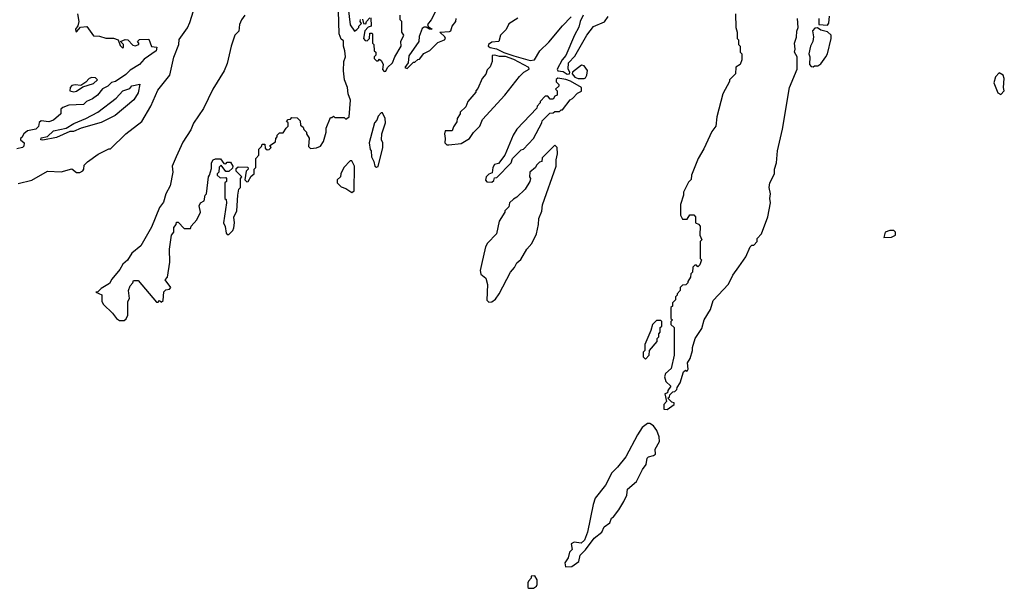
# Model space of a CAD drawing. Extents: x 1933546 to 2138868, y 524910 to 667279.
# Tile 380 of 466: x 2085405 to 2091808, y 557370 to 561066. Entities that reach past the tile are written whole.
import ezdxf

# ---------------------------------------------------------------- set-up
doc = ezdxf.new("R2010")
doc.units = 0

msp = doc.modelspace()

# ---------------------------------------------------------------- linework, layer by layer
at = {"layer": '0CON10XD'}
for points in [[(2085395, 560001.2), (2085485, 560023.8), (2085585, 560082.5), (2085675, 560077.5), (2085745, 560097.5), (2085775, 560072.5), (2085795, 560073.3), (2085815, 560083.3), (2085822.5, 560095), (2085825, 560120), (2085845, 560142.5), (2085915, 560192.5), (2085985, 560227.5), (2085995, 560227.5), (2086096.2, 560325), (2086198.8, 560405), (2086258.1, 560505), (2086302.4, 560607.6), (2086381.4, 560705), (2086406.3, 560823.7), (2086439.5, 560905), (2086442.3, 560937.7), (2086496.6, 561013.4), (2086511.4, 561048.6), (2086534.5, 561125)], [(2086869.4, 561095), (2086846.7, 561065), (2086834.6, 561035.4), (2086829.1, 560990.9), (2086804.4, 560965), (2086780, 560895), (2086755, 560781.2), (2086735.4, 560734.6), (2086660.5, 560615), (2086600.7, 560489.3), (2086535, 560394), (2086518.8, 560351.2), (2086465, 560271.2), (2086423.5, 560175), (2086397.5, 560115), (2086400.8, 560075), (2086384.4, 559985.6), (2086356, 559935), (2086339.1, 559880.9), (2086315, 559846.2), (2086262.2, 559717.8), (2086193.2, 559596.8), (2086135, 559547.9), (2086106.6, 559503.4), (2086075, 559477.5), (2086056.8, 559443.2), (2086005, 559380), (2085989.4, 559350.6), (2085935, 559320), (2085912.5, 559297.5), (2085900, 559295), (2085938.3, 559278.3), (2085940, 559235), (2085950, 559215), (2086009.3, 559159.3), (2086033.6, 559123.6), (2086055, 559110), (2086085, 559110), (2086098.3, 559121.7), (2086107.5, 559145), (2086107.5, 559235), (2086120, 559255), (2086112.5, 559305), (2086123, 559337), (2086140, 559355), (2086145, 559370), (2086175, 559370), (2086295, 559230), (2086305, 559230), (2086315, 559240), (2086325, 559230), (2086338.3, 559241.7), (2086341.7, 559298.3), (2086355, 559310), (2086380, 559315), (2086387.5, 559325), (2086350, 559375), (2086367, 559393), (2086380.7, 559489.3), (2086380, 559575), (2086391.2, 559665), (2086407.5, 559685), (2086407.5, 559715), (2086422.5, 559735), (2086425, 559750), (2086435, 559750), (2086475, 559710), (2086515, 559710), (2086520, 559725), (2086557.5, 559765), (2086580, 559815), (2086573, 559857), (2086580, 559875), (2086605, 559890), (2086610, 559925), (2086620, 559935), (2086632.5, 560045), (2086640, 560055), (2086651.7, 560098.3), (2086652.5, 560135), (2086662.5, 560155), (2086678.3, 560161.7), (2086711.7, 560161.7), (2086731.7, 560131.7), (2086745, 560130), (2086755, 560140), (2086775, 560140), (2086790, 560115), (2086788.3, 560101.7), (2086765, 560080), (2086745, 560080), (2086715, 560120), (2086703, 560107), (2086700, 560075), (2086690, 560065), (2086690, 560055), (2086708.3, 560038.3), (2086745, 560040), (2086750, 560035), (2086750, 560015), (2086740, 560005), (2086740, 559905), (2086747, 559897), (2086750, 559875), (2086730, 559745), (2086741.7, 559721.7), (2086748.3, 559678.3), (2086755, 559670), (2086765, 559670), (2086790, 559695), (2086796.4, 559713.6), (2086802.5, 559745), (2086798.3, 559781.7), (2086817.5, 559825), (2086822.5, 559925), (2086830, 559965), (2086840, 559975), (2086840, 560035), (2086850, 560045), (2086811.7, 560081.7), (2086811.7, 560098.3), (2086825, 560110), (2086888.3, 560108.3), (2086890, 560095), (2086878.3, 560081.7), (2086870, 560025), (2086883, 560013), (2086890, 560015), (2086910.7, 560049.3), (2086930, 560065), (2086930, 560095), (2086940, 560105), (2086940, 560165), (2086960, 560185), (2086960, 560225), (2086978.3, 560241.7), (2086981.7, 560258.3), (2086998.3, 560258.3), (2087001.7, 560231.7), (2087015, 560220), (2087028.3, 560221.7), (2087040, 560235), (2087031.7, 560248.3), (2087068.3, 560271.7), (2087070, 560295), (2087080, 560305), (2087080, 560315), (2087095, 560330), (2087118.3, 560331.7), (2087138.3, 560361.7), (2087150, 560375), (2087150, 560395), (2087140, 560405), (2087151.7, 560418.3), (2087165, 560420), (2087175, 560430), (2087208.3, 560428.3), (2087228.3, 560408.3), (2087231.7, 560381.7), (2087248.3, 560368.3), (2087251.7, 560351.7), (2087270, 560335), (2087270, 560325), (2087287, 560297), (2087283, 560243), (2087295, 560230), (2087335, 560232.5), (2087360, 560245), (2087380, 560275), (2087397.5, 560335), (2087398.3, 560361.7), (2087425, 560430), (2087435, 560430), (2087445, 560440), (2087455, 560430), (2087515, 560430), (2087525, 560420), (2087546.7, 560435), (2087557, 560543), (2087540, 560585), (2087537.5, 560625), (2087517.5, 560675), (2087510, 560735), (2087512.5, 560795), (2087522.5, 560825), (2087520, 560865), (2087510, 560895), (2087510, 560930), (2087495, 560940), (2087482.5, 560975), (2087477.5, 561125)], [(2087541.7, 561141.7), (2087553, 561033), (2087581.7, 560991.7), (2087598.3, 561001.7), (2087610, 561015), (2087610, 561025), (2087628.3, 561041.7), (2087620, 561055), (2087621.7, 561068.3)], [(2085780, 561105), (2085790, 561055), (2085783.9, 561026.1), (2085767.5, 561005), (2085770.7, 560990.7), (2085775, 560987.5), (2085801.2, 561018.8), (2085841.7, 561021.7), (2085885, 560962.5), (2085925, 560959.2), (2085965, 560947.5), (2086015.8, 560945.8), (2086046.4, 560936.4), (2086058.3, 560898.3), (2086073, 560883), (2086080, 560885), (2086080, 560905), (2086060, 560925), (2086091.7, 560938.3), (2086107.5, 560935), (2086141.7, 560901.7), (2086155, 560897.5), (2086180, 560905), (2086180, 560915), (2086170, 560925), (2086185, 560937.5), (2086245, 560940), (2086261.7, 560891.7), (2086297, 560887), (2086292.5, 560865), (2086215, 560810), (2086185, 560776.2), (2086122.5, 560737.5), (2086095, 560711.2), (2086027.5, 560665), (2086002.3, 560657.7), (2085977.5, 560635), (2085942.5, 560617.5), (2085910, 560575), (2085878.3, 560551.7), (2085840, 560535), (2085820, 560515), (2085725, 560510), (2085685, 560496.7), (2085673.3, 560485), (2085672.5, 560455), (2085625, 560413.3), (2085595, 560402.5), (2085545, 560410), (2085531.7, 560398.3), (2085527, 560373), (2085510, 560355), (2085456.4, 560343.6), (2085432.5, 560325), (2085419.3, 560300.7), (2085410, 560295), (2085410, 560285), (2085433.3, 560265), (2085431.2, 560245), (2085424.1, 560235.9), (2085386.1, 560226.1)], [(2087635, 561070), (2087641.7, 561041.7), (2087655, 561040), (2087660, 561055), (2087681.7, 561078.3)], [(2087688.3, 561078.3), (2087690, 561025), (2087671.7, 561018.3), (2087650, 560995), (2087640, 560945), (2087651.7, 560931.7), (2087665, 560930), (2087680, 560945), (2087681.7, 560978.3), (2087695, 560980), (2087700, 560975), (2087700, 560915), (2087707.5, 560905), (2087710, 560865), (2087720, 560855), (2087720, 560835), (2087710, 560825), (2087710, 560815), (2087725, 560800), (2087735, 560800), (2087745, 560810), (2087758.3, 560798.3), (2087767.5, 560775), (2087763.6, 560743.6), (2087775, 560730), (2087785, 560732.5), (2087797.5, 560755), (2087828.8, 560785), (2087843.9, 560826.1), (2087886, 560895), (2087882.5, 560925), (2087902.5, 560965), (2087890, 560985), (2087890, 561055), (2087880, 561065), (2087880, 561095)], [(2088106.2, 561115), (2088081.2, 561065), (2088057.5, 561035), (2088061.7, 561021.7), (2088087.5, 561005), (2088070, 561005), (2088047.5, 561017.5), (2088035, 561017.5), (2088021.7, 561008.3), (2088003.6, 560956.4), (2088000, 560925), (2087935, 560832.5), (2087930, 560785), (2087910, 560755), (2087925, 560750), (2087965, 560790), (2087975, 560790), (2087993, 560807), (2088005, 560810), (2088033.6, 560846.4), (2088073, 560867), (2088125, 560917.5), (2088167.5, 560935), (2088173.3, 560945), (2088168.8, 560955), (2088137.5, 560985), (2088200, 560990), (2088207.5, 560995), (2088216.7, 561025), (2088240, 561055), (2088243.3, 561075)], [(2088643.8, 561076.2), (2088585, 561040), (2088568.3, 561001.7), (2088532.5, 560965), (2088520, 560925), (2088475, 560920), (2088453.3, 560905), (2088451.2, 560895), (2088465, 560886.2), (2088505, 560876.7), (2088552.3, 560852.3), (2088618.3, 560831.7), (2088725, 560800.8), (2088752.5, 560805), (2088787.5, 560865), (2088845, 560920), (2088935, 561027.5), (2088990, 561085)], [(2089070, 561095), (2089050, 561055), (2089041.7, 561018.3), (2089012.5, 560965), (2088957, 560833), (2088932.5, 560805), (2088900, 560745), (2088905, 560734), (2088940, 560730), (2088965, 560712), (2088980, 560715), (2088982.5, 560725), (2088972.5, 560745), (2088973, 560787), (2089015, 560830), (2089092.5, 560965), (2089137, 561023), (2089208.3, 561051.7), (2089231.7, 561088.3)], [(2090060, 561105), (2090062.5, 561015), (2090070, 560985), (2090070, 560945), (2090080, 560935), (2090080, 560905), (2090090, 560895), (2090090, 560855), (2090100, 560845), (2090100, 560805), (2090090, 560775), (2090061.7, 560758.3), (2090060, 560715), (2090020, 560675), (2090020, 560665), (2089977.5, 560585), (2089937.5, 560435), (2089932.5, 560375), (2089905, 560340), (2089853.6, 560226.4), (2089817.5, 560165), (2089772.5, 560055), (2089771.7, 560028.3), (2089755, 560010), (2089722.5, 559945), (2089722.5, 559925), (2089702.5, 559865), (2089702.5, 559795), (2089715, 559770), (2089745, 559770), (2089761.7, 559798.3), (2089788.3, 559798.3), (2089800, 559785), (2089800, 559745), (2089818.3, 559738.3), (2089830, 559725), (2089827.5, 559665), (2089840, 559635), (2089830, 559625), (2089830, 559515), (2089837.5, 559505), (2089827, 559473), (2089815, 559460), (2089805, 559470), (2089795, 559470), (2089781.7, 559458.3), (2089780, 559425), (2089770, 559415), (2089767, 559393), (2089750, 559365), (2089750, 559355), (2089737, 559343), (2089715, 559340), (2089700, 559325), (2089700, 559305), (2089680, 559285), (2089680, 559275), (2089670, 559265), (2089670, 559245), (2089650, 559225), (2089650, 559205), (2089640, 559195), (2089640, 559125), (2089650, 559115), (2089640, 559105), (2089640, 559085), (2089660, 559065), (2089660, 558885), (2089641.7, 558798.3), (2089605, 558767.5), (2089597.5, 558745), (2089607.5, 558715), (2089640, 558685), (2089620, 558655), (2089618.3, 558641.7), (2089600, 558635), (2089610, 558585), (2089592.5, 558565), (2089593.6, 558533.6), (2089615, 558532.5), (2089660, 558565), (2089660, 558575), (2089645, 558580), (2089620, 558605), (2089630, 558615), (2089631.7, 558628.3), (2089651.7, 558648.3), (2089665, 558650), (2089678.3, 558661.7), (2089680, 558675), (2089700, 558705), (2089721.7, 558778.3), (2089735, 558787.5), (2089745, 558782.5), (2089752.5, 558795), (2089746.7, 558835), (2089763.8, 558865), (2089780, 558915), (2089780, 558935), (2089796.7, 558995), (2089840.7, 559059.3), (2089856.7, 559115), (2089897.7, 559182.3), (2089915, 559240), (2090015, 559347.5), (2090043.3, 559405), (2090080.7, 559459.3), (2090127.5, 559525), (2090155, 559590), (2090165, 559600), (2090178.3, 559601.7), (2090200, 559625), (2090200, 559645), (2090228, 559675), (2090268.8, 559785), (2090287.5, 559875), (2090282.5, 559905), (2090287.5, 559935), (2090277.5, 559975), (2090283.8, 560005), (2090313.3, 560065), (2090313.3, 560095), (2090327, 560137), (2090333.3, 560215), (2090366.1, 560353.9), (2090410, 560625), (2090460, 560745), (2090460, 560825), (2090442.5, 560855), (2090447.5, 560875), (2090442.5, 560915), (2090457, 560953), (2090458.3, 560991.7), (2090467.5, 561015), (2090462.5, 561075)], [(2090602.5, 561075), (2090602.5, 561035), (2090658.8, 561031.2), (2090666.4, 561043.6), (2090670.7, 561089.3)], [(2090565, 560760), (2090572.5, 560767.5), (2090595, 560767.5), (2090615, 560780), (2090647.5, 560825), (2090657.5, 560845), (2090682.5, 560945), (2090682.5, 560965), (2090658.3, 560988.3), (2090615, 560999.2), (2090593, 561013), (2090575, 561012.5), (2090560, 560995), (2090566.7, 560955), (2090562.5, 560925), (2090547.5, 560895), (2090537.5, 560845), (2090542.5, 560825), (2090540, 560775), (2090551.7, 560761.7), (2090565, 560760)], [(2088195, 560252.5), (2088275, 560262.5), (2088330, 560295), (2088356.7, 560333.3), (2088396.7, 560375), (2088415, 560417.5), (2088560, 560575), (2088655, 560697.5), (2088682.5, 560725), (2088717.5, 560745), (2088715.9, 560755.9), (2088618, 560808), (2088565, 560826.2), (2088525, 560827.1), (2088494, 560836), (2088477, 560833), (2088477.5, 560795), (2088465, 560760), (2088445, 560740), (2088437, 560713), (2088412.5, 560685), (2088385, 560620), (2088370, 560605), (2088370, 560595), (2088320, 560535), (2088305, 560500), (2088270, 560465), (2088270, 560455), (2088250, 560425), (2088247, 560403), (2088225, 560370), (2088217.5, 560345), (2088172.5, 560345), (2088166.7, 560325), (2088172.5, 560295), (2088170, 560265), (2088183, 560253), (2088195, 560252.5)], [(2089075, 560683.8), (2089085, 560687.5), (2089093.9, 560706.1), (2089096.4, 560736.4), (2089076.4, 560766.4), (2089058.3, 560771.7), (2089000, 560725), (2088996.7, 560715), (2089015, 560691.9), (2089035.7, 560684.3), (2089075, 560683.8)], [(2085757, 560597), (2085775, 560602.5), (2085815, 560630), (2085885, 560652.5), (2085910, 560675), (2085897.7, 560687.7), (2085875, 560691.2), (2085857.5, 560685), (2085835, 560660), (2085801.7, 560638.3), (2085765, 560643.3), (2085745, 560638.8), (2085732.5, 560625), (2085730, 560605), (2085757, 560597)], [(2088475, 560010), (2088488.3, 560021.7), (2088491.7, 560038.3), (2088508.3, 560041.7), (2088600, 560135), (2088610, 560165), (2088665, 560220), (2088680, 560225), (2088746.4, 560293.6), (2088800, 560395), (2088801.7, 560408.3), (2088851.7, 560458.3), (2088875, 560460), (2088885, 560470), (2088915, 560470), (2088925, 560480), (2088935, 560480), (2088983.6, 560546.4), (2089000, 560555), (2089031.7, 560588.3), (2089057.7, 560602.3), (2089059.2, 560625), (2088986.9, 560666.9), (2088957.2, 560677.2), (2088905, 560685.8), (2088893.3, 560676.7), (2088893, 560663), (2088910, 560645), (2088910, 560635), (2088890, 560615), (2088900, 560605), (2088900, 560575), (2088885, 560570), (2088875, 560550), (2088855, 560550), (2088838.3, 560568.3), (2088821.7, 560568.3), (2088790, 560535), (2088790, 560525), (2088770, 560505), (2088768.3, 560491.7), (2088637.5, 560355), (2088613.3, 560315), (2088560, 560185), (2088518.3, 560131.7), (2088492.5, 560125), (2088482.5, 560105), (2088478.3, 560071.7), (2088455, 560062.5), (2088438.8, 560045), (2088433.8, 560023.8), (2088441.7, 560011.7), (2088475, 560010)], [(2091785, 560580), (2091807.5, 560605), (2091802.5, 560625), (2091807.5, 560685), (2091800, 560705), (2091775, 560720), (2091750, 560695), (2091740, 560655), (2091765, 560590), (2091785, 560580)], [(2085555, 560283.8), (2085542.5, 560285), (2085545, 560297.5), (2085585, 560306.7), (2085625, 560343.3), (2085707.7, 560362.3), (2085757.3, 560392.7), (2085835.6, 560424.4), (2085912.5, 560465), (2086033, 560557), (2086075, 560603.8), (2086120.7, 560619.3), (2086135, 560637.5), (2086187, 560647), (2086175, 560590), (2086146.2, 560545), (2086025.5, 560444.5), (2085935, 560398.1), (2085805, 560360.6), (2085755, 560339.2), (2085731.4, 560338.6), (2085645, 560300.6), (2085555, 560283.8)], [(2087725, 560107.5), (2087735, 560112.5), (2087766, 560235), (2087766.1, 560266.1), (2087757.5, 560285), (2087760, 560325), (2087783, 560397), (2087782.5, 560425), (2087765, 560460), (2087755, 560460), (2087735, 560440), (2087726.7, 560413.3), (2087712.5, 560395), (2087677.5, 560265), (2087683, 560223), (2087690, 560215), (2087692.5, 560175), (2087707.5, 560145), (2087713.6, 560113.6), (2087725, 560107.5)], [(2088455, 559230), (2088475, 559232.5), (2088499.3, 559250.7), (2088522.5, 559285), (2088597.5, 559425), (2088622.5, 559455), (2088637.5, 559485), (2088663, 559507), (2088702.5, 559575), (2088735, 559612.5), (2088766.2, 559675), (2088778.8, 559735), (2088780, 559775), (2088799.3, 559820.7), (2088803.6, 559863.6), (2088893.3, 560115), (2088893.3, 560155), (2088902.5, 560195), (2088900, 560235), (2088885, 560250), (2088801.7, 560168.3), (2088800, 560145), (2088785, 560140), (2088765, 560120), (2088760, 560105), (2088722.5, 560075), (2088720, 560045), (2088727.5, 560035), (2088722.5, 560015), (2088692.5, 559965), (2088638.3, 559911.7), (2088615, 559900), (2088590, 559875), (2088585, 559850), (2088560, 559825), (2088560, 559815), (2088523, 559757), (2088506.2, 559673.8), (2088447, 559613), (2088435, 559590), (2088407.5, 559475), (2088400, 559435), (2088403, 559413), (2088437, 559387), (2088446.7, 559345), (2088443, 559243), (2088455, 559230)], [(2087565, 559942.5), (2087580, 559955), (2087582.5, 560115), (2087565, 560150), (2087555, 560150), (2087512.5, 560105), (2087492.5, 560065), (2087490, 560045), (2087470, 560025), (2087470, 560005), (2087495, 559980), (2087525, 559970), (2087565, 559942.5)], [(2091025, 559650), (2091075, 559652.5), (2091100, 559665), (2091100, 559685), (2091090, 559695), (2091063.6, 559696.4), (2091032.5, 559685), (2091025, 559650)], [(2089475, 558860), (2089497.5, 558885), (2089500, 558915), (2089550, 558975), (2089550, 558995), (2089560, 559005), (2089560, 559025), (2089570, 559035), (2089570, 559065), (2089580, 559075), (2089580, 559105), (2089575, 559110), (2089545, 559110), (2089520, 559085), (2089510, 559045), (2089470, 558955), (2089470, 558915), (2089460, 558905), (2089460, 558875), (2089475, 558860)], [(2088955, 557510), (2088995, 557512.5), (2089040, 557545), (2089050, 557585), (2089085, 557620), (2089140, 557695), (2089190, 557735), (2089205, 557770), (2089242.5, 557795), (2089252.5, 557825), (2089266.4, 557833.6), (2089300.7, 557879.3), (2089332.5, 557935), (2089352.5, 557975), (2089356.7, 558015), (2089416.2, 558065), (2089455, 558142.5), (2089478.8, 558175), (2089484.2, 558215.8), (2089494.4, 558225.6), (2089527, 558233), (2089538.6, 558241.4), (2089536.7, 558275), (2089566.4, 558323.6), (2089562.5, 558355), (2089547.5, 558395), (2089526.4, 558426.4), (2089501.7, 558441.7), (2089488.3, 558441.7), (2089453.6, 558416.4), (2089421.7, 558368.3), (2089347.5, 558225), (2089293, 558157), (2089255, 558120), (2089215, 558040), (2089147.5, 557955), (2089133.3, 557915), (2089097.5, 557735), (2089077, 557683), (2089055, 557662.5), (2089025, 557667.5), (2089010.7, 557669.3), (2088991.7, 557658.3), (2088997, 557623), (2088980, 557605), (2088971.7, 557568.3), (2088950, 557535), (2088955, 557510)], [(2088745, 557370), (2088766.4, 557383.6), (2088770, 557395), (2088770, 557425), (2088755, 557450), (2088731.7, 557448.3), (2088730, 557435), (2088713, 557417), (2088710, 557405), (2088710, 557375), (2088715, 557370), (2088745, 557370)]]:
    msp.add_lwpolyline(points, dxfattribs=at)

doc.saveas('drawing.dxf')
